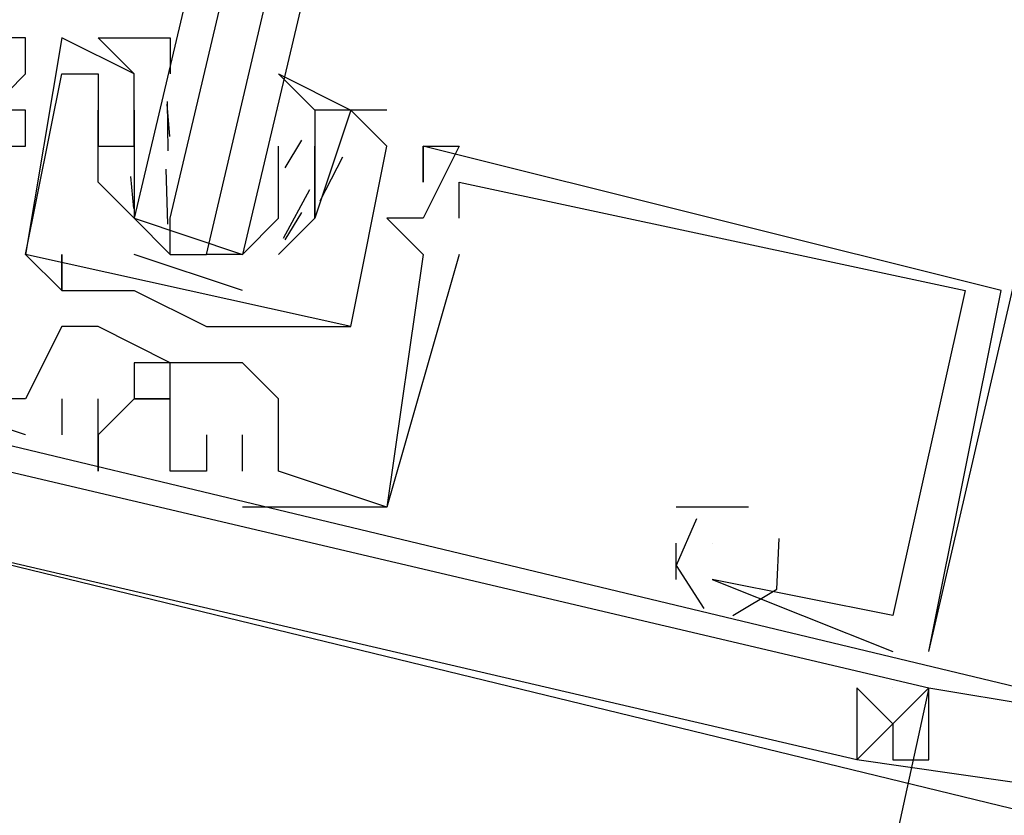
# Model space of a CAD drawing. Header units: feet. Extents: x -79 to 198, y -22 to 181.
# Tile 460 of 656: x 113.998 to 114.361, y 60.811 to 61.104. Entities that reach past the tile are written whole.
import ezdxf

# ---------------------------------------------------------------- set-up
doc = ezdxf.new("R2010")
doc.units = ezdxf.units.FT
doc.layers.add('A-LINEA', color=7, linetype='CONTINUOUS')

msp = doc.modelspace()

# ---------------------------------------------------------------- linework, layer by layer
at = {"layer": 'A-LINEA'}
for p, q in [((114, 61.0978), (114, 61.0978)), ((114, 61.0978), (114, 61.0978)), ((114, 61.0978), (114, 61.0978)), ((114, 61.0978), (114, 61.0978)), ((114, 61.0978), (114, 61.0978)), ((114, 61.0978), (114, 61.0978)), ((114.04, 61.0844), (114.0133, 61.0978)), ((114.0133, 61.0978), (114.0133, 61.0978)), ((114.04, 61.0844), (114.0133, 61.0978)), ((114.0133, 61.0978), (114.0133, 61.0978)), ((114.04, 61.0844), (114.0133, 61.0978)), ((114.0133, 61.0978), (114.0133, 61.0978)), ((114.04, 61.0844), (114.0133, 61.0978)), ((114.0133, 61.0978), (114.0133, 61.0978)), ((114, 61.0844), (114, 61.0844)), ((114, 61.0844), (114, 61.0844)), ((114, 61.0844), (114, 61.0844)), ((114, 61.0844), (114, 61.0844)), ((114, 61.0844), (114, 61.0844)), ((114, 61.0844), (114, 61.0844)), ((114.0133, 61.0844), (114.0133, 61.0844)), ((114.0133, 61.0844), (114.0133, 61.0844)), ((114.0133, 61.0844), (114.0133, 61.0844)), ((114.0133, 61.0844), (114.0133, 61.0844)), ((114.0133, 61.0844), (114.0133, 61.0844)), ((114.0133, 61.0844), (114.0133, 61.0844)), ((114.0133, 61.0844), (114.0133, 61.0844)), ((114.0133, 61.0844), (114.0133, 61.0844)), ((114.0267, 61.0844), (114.0267, 61.0844)), ((114.0267, 61.0844), (114.0267, 61.0844)), ((114.0267, 61.0844), (114.0267, 61.0844)), ((114.0267, 61.0844), (114.0267, 61.0844)), ((114.04, 61.0844), (114.04, 61.0844)), ((114.04, 61.0844), (114.04, 61.0844)), ((114.04, 61.0844), (114.04, 61.0844)), ((114.04, 61.0844), (114.04, 61.0844)), ((114, 61.0711), (114, 61.0711)), ((114, 61.0711), (114, 61.0711)), ((114, 61.0711), (114, 61.0711)), ((114, 61.0711), (114, 61.0711)), ((114, 61.0711), (114, 61.0711)), ((114, 61.0711), (114, 61.0711)), ((114.0267, 61.0711), (114.0267, 61.0711)), ((114.0267, 61.0711), (114.0267, 61.0711)), ((114.0267, 61.0711), (114.0267, 61.0711)), ((114.0267, 61.0711), (114.0267, 61.0711)), ((114.04, 61.0711), (114.04, 61.0711)), ((114.04, 61.0711), (114.04, 61.0578)), ((114.04, 61.0711), (114.04, 61.0711)), ((114.04, 61.0711), (114.04, 61.0711)), ((114.04, 61.0711), (114.04, 61.0578)), ((114.04, 61.0711), (114.04, 61.0711)), ((114.0532, 61.0613), (114.0522, 61.0732)), ((114.0532, 61.0613), (114.0522, 61.0732)), ((114.0526, 61.056), (114.0523, 61.0743)), ((114.0526, 61.056), (114.0523, 61.0743)), ((114.0933, 61.0711), (114.0933, 61.0711)), ((114.0933, 61.0711), (114.0933, 61.0711)), ((114.1333, 61.0711), (114.1067, 61.0711)), ((114.1067, 61.0711), (114.1067, 61.0711)), ((114.1333, 61.0711), (114.1067, 61.0711)), ((114.1067, 61.0711), (114.1067, 61.0711)), ((114.1333, 61.0711), (114.1067, 61.0711)), ((114.1067, 61.0711), (114.1067, 61.0711)), ((114.1333, 61.0711), (114.1067, 61.0711)), ((114.1067, 61.0711), (114.1067, 61.0711)), ((114.12, 61.0711), (114.12, 61.0711)), ((114.12, 61.0711), (114.12, 61.0711)), ((114.12, 61.0711), (114.12, 61.0711)), ((114.12, 61.0711), (114.12, 61.0711)), ((114.1333, 61.0711), (114.1333, 61.0711)), ((114.1333, 61.0711), (114.1333, 61.0711)), ((114.1333, 61.0711), (114.1333, 61.0711)), ((114.1333, 61.0711), (114.1333, 61.0711)), ((114.1018, 61.06), (114.0956, 61.0498)), ((114.1018, 61.06), (114.0956, 61.0498)), ((114, 61.0578), (114, 61.0578)), ((114, 61.0578), (114, 61.0578)), ((114, 61.0578), (114, 61.0578)), ((114, 61.0578), (114, 61.0578)), ((114, 61.0578), (114, 61.0578)), ((114, 61.0578), (114, 61.0578)), ((114.0267, 61.0578), (114.0267, 61.0578)), ((114.0267, 61.0578), (114.0267, 61.0578)), ((114.0267, 61.0578), (114.0267, 61.0578)), ((114.0267, 61.0578), (114.0267, 61.0578)), ((114.0267, 61.0578), (114.0267, 61.0578)), ((114.0267, 61.0578), (114.0267, 61.0578)), ((114.0267, 61.0578), (114.0267, 61.0578)), ((114.0267, 61.0578), (114.0267, 61.0578)), ((114.0267, 61.0578), (114.0267, 61.0578)), ((114.0267, 61.0578), (114.0267, 61.0578)), ((114.0267, 61.0578), (114.0267, 61.0578)), ((114.0267, 61.0578), (114.0267, 61.0578)), ((114.04, 61.0578), (114.04, 61.0578)), ((114.04, 61.0578), (114.04, 61.0578)), ((114.04, 61.0578), (114.04, 61.0578)), ((114.04, 61.0578), (114.04, 61.0578)), ((114.04, 61.0578), (114.04, 61.0578)), ((114.04, 61.0578), (114.04, 61.0578)), ((114.0933, 61.0444), (114.0933, 61.0578)), ((114.0933, 61.0578), (114.0933, 61.0578)), ((114.0933, 61.0444), (114.0933, 61.0578)), ((114.0933, 61.0578), (114.0933, 61.0578)), ((114.1067, 61.0578), (114.1067, 61.0578)), ((114.1067, 61.0578), (114.1067, 61.0578)), ((114.1067, 61.0578), (114.1067, 61.0578)), ((114.1067, 61.0578), (114.1067, 61.0578)), ((114.1333, 61.0578), (114.1333, 61.0578)), ((114.1333, 61.0578), (114.1333, 61.0578)), ((114.1333, 61.0578), (114.1333, 61.0578)), ((114.1333, 61.0578), (114.1333, 61.0578)), ((114.1333, 61.0578), (114.1333, 61.0578)), ((114.1333, 61.0578), (114.1333, 61.0578)), ((114.1333, 61.0578), (114.1333, 61.0578)), ((114.1333, 61.0578), (114.1333, 61.0578)), ((114.1467, 61.0578), (114.1467, 61.0578)), ((114.1467, 61.0578), (114.1467, 61.0578)), ((114.1467, 61.0578), (114.1467, 61.0578)), ((114.1467, 61.0578), (114.1467, 61.0578)), ((114.1467, 61.0578), (114.1467, 61.0578)), ((114.1467, 61.0578), (114.1467, 61.0578)), ((114.1467, 61.0578), (114.1467, 61.0578)), ((114.1467, 61.0578), (114.1467, 61.0578)), ((114.1467, 61.0578), (114.1467, 61.0578)), ((114.1467, 61.0578), (114.1467, 61.0578)), ((114.1467, 61.0578), (114.1467, 61.0578)), ((114.1467, 61.0578), (114.1467, 61.0578)), ((114.16, 61.0578), (114.16, 61.0578)), ((114.16, 61.0578), (114.16, 61.0578)), ((114.16, 61.0578), (114.16, 61.0578)), ((114.16, 61.0578), (114.16, 61.0578)), ((114.16, 61.0578), (114.16, 61.0578)), ((114.16, 61.0578), (114.16, 61.0578)), ((114.1169, 61.0537), (114.1085, 61.0374)), ((114.1169, 61.0537), (114.1085, 61.0374)), ((114.0525, 61.0289), (114.0519, 61.0493)), ((114.0525, 61.0289), (114.0519, 61.0493)), ((114.0399, 61.0347), (114.0388, 61.0465)), ((114.0399, 61.0347), (114.0388, 61.0465)), ((114.0267, 61.0444), (114.0267, 61.0444)), ((114.0267, 61.0444), (114.0267, 61.0444)), ((114.0267, 61.0444), (114.0267, 61.0444)), ((114.0267, 61.0444), (114.0267, 61.0444)), ((114.0267, 61.0444), (114.0267, 61.0444)), ((114.0267, 61.0444), (114.0267, 61.0444)), ((114.0267, 61.0444), (114.0267, 61.0444)), ((114.0267, 61.0444), (114.0267, 61.0444)), ((114.04, 61.0444), (114.04, 61.0444)), ((114.04, 61.0444), (114.04, 61.0444)), ((114.1067, 61.0444), (114.1067, 61.0444)), ((114.1067, 61.0444), (114.1067, 61.0444)), ((114.1067, 61.0444), (114.1067, 61.0444)), ((114.1067, 61.0444), (114.1067, 61.0444)), ((114.1067, 61.0444), (114.1067, 61.0444)), ((114.1067, 61.0444), (114.1067, 61.0444)), ((114.1067, 61.0444), (114.1067, 61.0444)), ((114.1067, 61.0444), (114.1067, 61.0444)), ((114.1467, 61.0444), (114.1467, 61.0444)), ((114.1467, 61.0444), (114.1467, 61.0444)), ((114.1467, 61.0444), (114.1467, 61.0444)), ((114.1467, 61.0444), (114.1467, 61.0444)), ((114.1467, 61.0444), (114.1467, 61.0444)), ((114.1467, 61.0444), (114.1467, 61.0444)), ((114.16, 61.0444), (114.16, 61.0444)), ((114.16, 61.0444), (114.16, 61.0444)), ((114.16, 61.0444), (114.16, 61.0444)), ((114.16, 61.0444), (114.16, 61.0444)), ((114.16, 61.0444), (114.16, 61.0444)), ((114.16, 61.0444), (114.16, 61.0444)), ((114.1047, 61.0416), (114.095, 61.0236)), ((114.1047, 61.0416), (114.095, 61.0236)), ((114.0933, 61.0311), (114.0933, 61.0311)), ((114.0933, 61.0311), (114.0933, 61.0311)), ((114.1018, 61.0333), (114.0956, 61.0232)), ((114.1018, 61.0333), (114.0956, 61.0232)), ((114.1067, 61.0311), (114.1067, 61.0311)), ((114.1067, 61.0311), (114.1067, 61.0311)), ((114.1067, 61.0311), (114.1067, 61.0311)), ((114.1067, 61.0311), (114.1067, 61.0311)), ((114.1067, 61.0311), (114.1067, 61.0311)), ((114.1067, 61.0311), (114.1067, 61.0311)), ((114.1067, 61.0311), (114.1067, 61.0311)), ((114.1067, 61.0311), (114.1067, 61.0311)), ((114.1333, 61.0311), (114.1333, 61.0311)), ((114.1333, 61.0311), (114.1333, 61.0311)), ((114.1333, 61.0311), (114.1333, 61.0311)), ((114.1333, 61.0311), (114.1333, 61.0311)), ((114.1333, 61.0311), (114.1333, 61.0311)), ((114.1333, 61.0311), (114.1333, 61.0311)), ((114.1467, 61.0311), (114.1467, 61.0311)), ((114.1467, 61.0311), (114.1467, 61.0311)), ((114.1467, 61.0311), (114.1467, 61.0311)), ((114.1467, 61.0311), (114.1467, 61.0311)), ((114.1467, 61.0311), (114.1467, 61.0311)), ((114.1467, 61.0311), (114.1467, 61.0311)), ((114.16, 61.0311), (114.16, 61.0311)), ((114.16, 61.0311), (114.16, 61.0311)), ((114.16, 61.0311), (114.16, 61.0311)), ((114.16, 61.0311), (114.16, 61.0311)), ((114.16, 61.0311), (114.16, 61.0311)), ((114.16, 61.0311), (114.16, 61.0311)), ((114, 61.0178), (114, 61.0178)), ((114, 61.0178), (114, 61.0178)), ((114, 61.0178), (114, 61.0178)), ((114, 61.0178), (114, 61.0178)), ((114, 61.0178), (114, 61.0178)), ((114, 61.0178), (114, 61.0178)), ((114, 61.0178), (114, 61.0178)), ((114, 61.0178), (114, 61.0178)), ((114.0133, 61.0178), (114.0133, 61.0178)), ((114.0133, 61.0178), (114.0133, 61.0178)), ((114.0133, 61.0178), (114.0133, 61.0178)), ((114.0133, 61.0178), (114.0133, 61.0178)), ((114.08, 61.0044), (114.04, 61.0178)), ((114.08, 61.0044), (114.04, 61.0178)), ((114.0533, 61.0178), (114.0667, 61.0178)), ((114.0533, 61.0178), (114.0667, 61.0178)), ((114.08, 61.0178), (114.08, 61.0178)), ((114.08, 61.0178), (114.08, 61.0178)), ((114.1467, 61.0178), (114.1467, 61.0178)), ((114.1467, 61.0178), (114.1467, 61.0178)), ((114.1467, 61.0178), (114.1467, 61.0178)), ((114.1467, 61.0178), (114.1467, 61.0178)), ((114.1467, 61.0178), (114.1467, 61.0178)), ((114.1467, 61.0178), (114.1467, 61.0178)), ((114.1467, 61.0178), (114.1467, 61.0178)), ((114.1467, 61.0178), (114.1467, 61.0178)), ((114.1467, 61.0178), (114.1467, 61.0178)), ((114.1467, 61.0178), (114.1467, 61.0178)), ((114.1467, 61.0178), (114.1467, 61.0178)), ((114.1467, 61.0178), (114.1467, 61.0178)), ((114.16, 61.0178), (114.16, 61.0178)), ((114.16, 61.0178), (114.16, 61.0178)), ((114.16, 61.0178), (114.16, 61.0178)), ((114.16, 61.0178), (114.16, 61.0178)), ((114.16, 61.0178), (114.16, 61.0178)), ((114.16, 61.0178), (114.16, 61.0178)), ((114.0133, 61.0044), (114.0133, 61.0044)), ((114.0133, 61.0044), (114.0133, 61.0044)), ((114.0133, 61.0044), (114.0133, 61.0044)), ((114.0133, 61.0044), (114.0133, 61.0044)), ((114.0133, 61.0044), (114.0133, 61.0044)), ((114.0133, 61.0044), (114.0133, 61.0044)), ((114.0133, 61.0044), (114.0133, 61.0044)), ((114.0133, 61.0044), (114.0133, 61.0044)), ((114.04, 61.0044), (114.04, 61.0044)), ((114.04, 61.0044), (114.04, 61.0044)), ((114.04, 61.0044), (114.04, 61.0044)), ((114.04, 61.0044), (114.04, 61.0044)), ((114.3467, 61.0044), (114.3467, 61.0044)), ((114.3467, 61.0044), (114.3467, 61.0044)), ((114.3467, 61.0044), (114.3467, 61.0044)), ((114.3467, 61.0044), (114.3467, 61.0044)), ((114.3467, 61.0044), (114.3467, 61.0044)), ((114.3467, 61.0044), (114.3467, 61.0044)), ((114.36, 61.0044), (114.36, 61.0044)), ((114.36, 61.0044), (114.36, 61.0044)), ((114.36, 61.0044), (114.36, 61.0044)), ((114.36, 61.0044), (114.36, 61.0044)), ((114.36, 61.0044), (114.36, 61.0044)), ((114.36, 61.0044), (114.36, 61.0044)), ((114.0133, 60.9911), (114.0133, 60.9911)), ((114.0133, 60.9911), (114.0133, 60.9911)), ((114.0133, 60.9911), (114.0133, 60.9911)), ((114.0133, 60.9911), (114.0133, 60.9911)), ((114.0133, 60.9911), (114.0133, 60.9911)), ((114.0133, 60.9911), (114.0133, 60.9911)), ((114.0267, 60.9911), (114.0267, 60.9911)), ((114.0267, 60.9911), (114.0267, 60.9911)), ((114.0267, 60.9911), (114.0267, 60.9911)), ((114.0267, 60.9911), (114.0267, 60.9911)), ((114.0267, 60.9911), (114.0267, 60.9911)), ((114.0267, 60.9911), (114.0267, 60.9911)), ((114.0667, 60.9911), (114.0667, 60.9911)), ((114.0667, 60.9911), (114.0667, 60.9911)), ((114.0667, 60.9911), (114.0667, 60.9911)), ((114.0667, 60.9911), (114.0667, 60.9911)), ((114.08, 60.9911), (114.08, 60.9911)), ((114.08, 60.9911), (114.08, 60.9911)), ((114.08, 60.9911), (114.08, 60.9911)), ((114.08, 60.9911), (114.08, 60.9911)), ((114.0933, 60.9911), (114.0933, 60.9911)), ((114.0933, 60.9911), (114.0933, 60.9911)), ((114.0933, 60.9911), (114.0933, 60.9911)), ((114.0933, 60.9911), (114.0933, 60.9911)), ((114.12, 60.9911), (114.12, 60.9911)), ((114.12, 60.9911), (114.12, 60.9911)), ((114.12, 60.9911), (114.12, 60.9911)), ((114.12, 60.9911), (114.12, 60.9911)), ((114.0533, 60.9778), (114.0533, 60.9778)), ((114.0533, 60.9778), (114.0533, 60.9778)), ((114.0533, 60.9778), (114.0533, 60.9778)), ((114.0533, 60.9778), (114.0533, 60.9778)), ((114.0533, 60.9778), (114.0533, 60.9778)), ((114.0533, 60.9778), (114.0533, 60.9778)), ((114.08, 60.9778), (114.08, 60.9778)), ((114.08, 60.9778), (114.08, 60.9778)), ((114.08, 60.9778), (114.08, 60.9778)), ((114.08, 60.9778), (114.08, 60.9778)), ((114.08, 60.9778), (114.08, 60.9778)), ((114.08, 60.9778), (114.08, 60.9778)), ((113.88, 60.9644), (114.3333, 60.8578)), ((113.88, 60.9644), (114.3333, 60.8578)), ((113.88, 60.9644), (114.3333, 60.8578)), ((113.88, 60.9644), (114.3333, 60.8578)), ((113.88, 60.9644), (114.3333, 60.8578)), ((113.88, 60.9644), (114.3333, 60.8578)), ((114, 60.9511), (113.96, 60.9644)), ((114, 60.9511), (113.96, 60.9644)), ((114, 60.9511), (113.96, 60.9644)), ((114, 60.9511), (113.96, 60.9644)), ((114, 60.9511), (113.96, 60.9644)), ((114, 60.9511), (113.96, 60.9644)), ((114, 60.9644), (114, 60.9644)), ((114, 60.9644), (114, 60.9644)), ((114, 60.9644), (114, 60.9644)), ((114, 60.9644), (114, 60.9644)), ((114, 60.9644), (114, 60.9644)), ((114, 60.9644), (114, 60.9644)), ((114, 60.9644), (114, 60.9644)), ((114, 60.9644), (114, 60.9644)), ((114, 60.9644), (114, 60.9644)), ((114, 60.9644), (114, 60.9644)), ((114, 60.9644), (114, 60.9644)), ((114, 60.9644), (114, 60.9644)), ((114.0133, 60.9644), (114.0133, 60.9511)), ((114.0133, 60.9644), (114.0133, 60.9644)), ((114.0133, 60.9644), (114.0133, 60.9511)), ((114.0133, 60.9644), (114.0133, 60.9644)), ((114.0133, 60.9644), (114.0133, 60.9511)), ((114.0133, 60.9644), (114.0133, 60.9644)), ((114.0133, 60.9644), (114.0133, 60.9511)), ((114.0133, 60.9644), (114.0133, 60.9644)), ((114.0133, 60.9644), (114.0133, 60.9511)), ((114.0133, 60.9644), (114.0133, 60.9644)), ((114.0133, 60.9644), (114.0133, 60.9511)), ((114.0133, 60.9644), (114.0133, 60.9644)), ((114.0267, 60.9644), (114.0267, 60.9644)), ((114.0267, 60.9644), (114.0267, 60.9644)), ((114.0267, 60.9644), (114.0267, 60.9644)), ((114.0267, 60.9644), (114.0267, 60.9644)), ((114.0267, 60.9644), (114.0267, 60.9644)), ((114.0267, 60.9644), (114.0267, 60.9644)), ((114.04, 60.9644), (114.04, 60.9644)), ((114.04, 60.9644), (114.04, 60.9644)), ((114.04, 60.9644), (114.04, 60.9644)), ((114.04, 60.9644), (114.04, 60.9644)), ((114.04, 60.9644), (114.04, 60.9644)), ((114.04, 60.9644), (114.04, 60.9644)), ((114.0533, 60.9644), (114.0533, 60.9644)), ((114.0533, 60.9644), (114.0533, 60.9644)), ((114.0533, 60.9644), (114.0533, 60.9644)), ((114.0533, 60.9644), (114.0533, 60.9644)), ((114.0533, 60.9644), (114.0533, 60.9644)), ((114.0533, 60.9644), (114.0533, 60.9644)), ((114.0933, 60.9644), (114.0933, 60.9644)), ((114.0933, 60.9644), (114.0933, 60.9644)), ((114.0933, 60.9644), (114.0933, 60.9644)), ((114.0933, 60.9644), (114.0933, 60.9644)), ((114.0933, 60.9644), (114.0933, 60.9644)), ((114.0933, 60.9644), (114.0933, 60.9644)), ((114, 60.9511), (114, 60.9511)), ((114, 60.9511), (114, 60.9511)), ((114, 60.9511), (114, 60.9511)), ((114, 60.9511), (114, 60.9511)), ((114, 60.9511), (114, 60.9511)), ((114, 60.9511), (114, 60.9511)), ((114.0133, 60.9511), (114.0133, 60.9511)), ((114.0133, 60.9511), (114.0133, 60.9511)), ((114.0133, 60.9511), (114.0133, 60.9511)), ((114.0133, 60.9511), (114.0133, 60.9511)), ((114.0133, 60.9511), (114.0133, 60.9511)), ((114.0133, 60.9511), (114.0133, 60.9511)), ((114.0267, 60.9511), (114.0267, 60.9511)), ((114.0267, 60.9511), (114.0267, 60.9511)), ((114.0267, 60.9511), (114.0267, 60.9511)), ((114.0267, 60.9511), (114.0267, 60.9511)), ((114.0267, 60.9511), (114.0267, 60.9511)), ((114.0267, 60.9511), (114.0267, 60.9511)), ((114.0667, 60.9511), (114.0667, 60.9511)), ((114.0667, 60.9511), (114.0667, 60.9511)), ((114.0667, 60.9511), (114.0667, 60.9511)), ((114.0667, 60.9511), (114.0667, 60.9511)), ((114.0667, 60.9511), (114.0667, 60.9511)), ((114.0667, 60.9511), (114.0667, 60.9511)), ((114.08, 60.9511), (114.08, 60.9511)), ((114.08, 60.9511), (114.08, 60.9511)), ((114.08, 60.9511), (114.08, 60.9511)), ((114.08, 60.9511), (114.08, 60.9511)), ((114.08, 60.9511), (114.08, 60.9511)), ((114.08, 60.9511), (114.08, 60.9511)), ((114.0267, 60.9378), (114.0267, 60.9378)), ((114.0267, 60.9378), (114.0267, 60.9378)), ((114.0267, 60.9378), (114.0267, 60.9378)), ((114.0267, 60.9378), (114.0267, 60.9378)), ((114.0267, 60.9378), (114.0267, 60.9378)), ((114.0267, 60.9378), (114.0267, 60.9378)), ((114.0533, 60.9378), (114.0533, 60.9378)), ((114.0533, 60.9378), (114.0533, 60.9378)), ((114.0533, 60.9378), (114.0533, 60.9378)), ((114.0533, 60.9378), (114.0533, 60.9378)), ((114.0533, 60.9378), (114.0533, 60.9378)), ((114.0533, 60.9378), (114.0533, 60.9378)), ((114.0667, 60.9378), (114.0667, 60.9378)), ((114.0667, 60.9378), (114.0667, 60.9378)), ((114.0667, 60.9378), (114.0667, 60.9378)), ((114.0667, 60.9378), (114.0667, 60.9378)), ((114.0667, 60.9378), (114.0667, 60.9378)), ((114.0667, 60.9378), (114.0667, 60.9378)), ((114.08, 60.9378), (114.08, 60.9378)), ((114.08, 60.9378), (114.08, 60.9378)), ((114.08, 60.9378), (114.08, 60.9378)), ((114.08, 60.9378), (114.08, 60.9378)), ((114.08, 60.9378), (114.08, 60.9378)), ((114.08, 60.9378), (114.08, 60.9378)), ((114.0933, 60.9378), (114.0933, 60.9378)), ((114.0933, 60.9378), (114.0933, 60.9378)), ((114.0933, 60.9378), (114.0933, 60.9378)), ((114.0933, 60.9378), (114.0933, 60.9378)), ((114.0933, 60.9378), (114.0933, 60.9378)), ((114.0933, 60.9378), (114.0933, 60.9378)), ((114.0933, 60.9378), (114.0933, 60.9378)), ((114.0933, 60.9378), (114.0933, 60.9378)), ((114.0933, 60.9378), (114.0933, 60.9378)), ((114.0933, 60.9378), (114.0933, 60.9378)), ((114.0933, 60.9378), (114.0933, 60.9378)), ((114.0933, 60.9378), (114.0933, 60.9378)), ((114.08, 60.9244), (114.08, 60.9244)), ((114.08, 60.9244), (114.08, 60.9244)), ((114.08, 60.9244), (114.08, 60.9244)), ((114.08, 60.9244), (114.08, 60.9244)), ((114.08, 60.9244), (114.08, 60.9244)), ((114.08, 60.9244), (114.08, 60.9244)), ((114.1333, 60.9244), (114.1333, 60.9244)), ((114.1333, 60.9244), (114.1333, 60.9244)), ((114.1333, 60.9244), (114.1333, 60.9244)), ((114.1333, 60.9244), (114.1333, 60.9244)), ((114.1333, 60.9244), (114.1333, 60.9244)), ((114.1333, 60.9244), (114.1333, 60.9244)), ((114.1333, 60.9244), (114.1333, 60.9244)), ((114.1333, 60.9244), (114.1333, 60.9244)), ((114.1333, 60.9244), (114.1333, 60.9244)), ((114.1333, 60.9244), (114.1333, 60.9244)), ((114.1333, 60.9244), (114.1333, 60.9244)), ((114.1333, 60.9244), (114.1333, 60.9244)), ((114.2533, 60.9244), (114.24, 60.9244)), ((114.24, 60.9244), (114.24, 60.9244)), ((114.2533, 60.9244), (114.24, 60.9244)), ((114.24, 60.9244), (114.24, 60.9244)), ((114.2533, 60.9244), (114.24, 60.9244)), ((114.24, 60.9244), (114.24, 60.9244)), ((114.2533, 60.9244), (114.24, 60.9244)), ((114.24, 60.9244), (114.24, 60.9244)), ((114.2533, 60.9244), (114.24, 60.9244)), ((114.24, 60.9244), (114.24, 60.9244)), ((114.2533, 60.9244), (114.24, 60.9244)), ((114.24, 60.9244), (114.24, 60.9244)), ((114.2667, 60.9244), (114.2533, 60.9244)), ((114.2533, 60.9244), (114.2533, 60.9244)), ((114.2667, 60.9244), (114.2533, 60.9244)), ((114.2533, 60.9244), (114.2533, 60.9244)), ((114.2667, 60.9244), (114.2533, 60.9244)), ((114.2533, 60.9244), (114.2533, 60.9244)), ((114.2667, 60.9244), (114.2533, 60.9244)), ((114.2533, 60.9244), (114.2533, 60.9244)), ((114.2667, 60.9244), (114.2533, 60.9244)), ((114.2533, 60.9244), (114.2533, 60.9244)), ((114.2667, 60.9244), (114.2533, 60.9244)), ((114.2533, 60.9244), (114.2533, 60.9244)), ((114.2667, 60.9244), (114.2667, 60.9244)), ((114.2667, 60.9244), (114.2667, 60.9244)), ((114.2667, 60.9244), (114.2667, 60.9244)), ((114.2667, 60.9244), (114.2667, 60.9244)), ((114.2667, 60.9244), (114.2667, 60.9244)), ((114.2667, 60.9244), (114.2667, 60.9244)), ((114.24, 60.8978), (114.24, 60.9111)), ((114.24, 60.9111), (114.24, 60.9111)), ((114.24, 60.8978), (114.24, 60.9111)), ((114.24, 60.9111), (114.24, 60.9111)), ((114.24, 60.8978), (114.24, 60.9111)), ((114.24, 60.9111), (114.24, 60.9111)), ((114.24, 60.8978), (114.24, 60.9111)), ((114.24, 60.9111), (114.24, 60.9111)), ((114.24, 60.8978), (114.24, 60.9111)), ((114.24, 60.9111), (114.24, 60.9111)), ((114.24, 60.8978), (114.24, 60.9111)), ((114.24, 60.9111), (114.24, 60.9111)), ((114.2533, 60.9111), (114.2533, 60.9111)), ((114.2533, 60.9111), (114.2533, 60.9111)), ((114.2533, 60.9111), (114.2533, 60.9111)), ((114.2533, 60.9111), (114.2533, 60.9111)), ((114.2533, 60.9111), (114.2533, 60.9111)), ((114.2533, 60.9111), (114.2533, 60.9111)), ((114.24, 60.8978), (114.24, 60.8978)), ((114.24, 60.8978), (114.24, 60.8978)), ((114.24, 60.8978), (114.24, 60.8978)), ((114.24, 60.8978), (114.24, 60.8978)), ((114.24, 60.8978), (114.24, 60.8978)), ((114.24, 60.8978), (114.24, 60.8978)), ((114.2533, 60.8978), (114.32, 60.8711)), ((114.2533, 60.8978), (114.2533, 60.8978)), ((114.2533, 60.8978), (114.2533, 60.8978)), ((114.2533, 60.8978), (114.32, 60.8711)), ((114.2533, 60.8978), (114.2533, 60.8978)), ((114.2533, 60.8978), (114.2533, 60.8978)), ((114.2533, 60.8978), (114.32, 60.8711)), ((114.2533, 60.8978), (114.2533, 60.8978)), ((114.2533, 60.8978), (114.2533, 60.8978)), ((114.2533, 60.8978), (114.32, 60.8711)), ((114.2533, 60.8978), (114.2533, 60.8978)), ((114.2533, 60.8978), (114.2533, 60.8978)), ((114.2533, 60.8978), (114.32, 60.8711)), ((114.2533, 60.8978), (114.2533, 60.8978)), ((114.2533, 60.8978), (114.2533, 60.8978)), ((114.2533, 60.8978), (114.32, 60.8711)), ((114.2533, 60.8978), (114.2533, 60.8978)), ((114.2533, 60.8978), (114.2533, 60.8978)), ((114.32, 60.8844), (114.32, 60.8844)), ((114.32, 60.8844), (114.32, 60.8844)), ((114.32, 60.8844), (114.32, 60.8844)), ((114.32, 60.8844), (114.32, 60.8844)), ((114.32, 60.8844), (114.32, 60.8844)), ((114.32, 60.8844), (114.32, 60.8844)), ((114.32, 60.8844), (114.32, 60.8844)), ((114.32, 60.8844), (114.32, 60.8844)), ((114.32, 60.8844), (114.32, 60.8844)), ((114.32, 60.8844), (114.32, 60.8844)), ((114.32, 60.8844), (114.32, 60.8844)), ((114.32, 60.8844), (114.32, 60.8844)), ((114.32, 60.8711), (114.32, 60.8711)), ((114.32, 60.8711), (114.32, 60.8711)), ((114.32, 60.8711), (114.32, 60.8711)), ((114.32, 60.8711), (114.32, 60.8711)), ((114.32, 60.8711), (114.32, 60.8711)), ((114.32, 60.8711), (114.32, 60.8711)), ((114.3333, 60.8711), (114.3333, 60.8711)), ((114.3333, 60.8711), (114.3333, 60.8711)), ((114.3333, 60.8711), (114.3333, 60.8711)), ((114.3333, 60.8711), (114.3333, 60.8711)), ((114.3333, 60.8711), (114.3333, 60.8711)), ((114.3333, 60.8711), (114.3333, 60.8711)), ((114.3333, 60.8578), (114.2667, 60.5511)), ((114.3333, 60.8578), (114.2667, 60.5511)), ((114.3333, 60.8578), (114.2667, 60.5511)), ((114.3333, 60.8578), (114.2667, 60.5511)), ((114.3333, 60.8578), (114.2667, 60.5511)), ((114.3333, 60.8578), (114.2667, 60.5511)), ((114.3067, 60.8578), (114.3067, 60.8578)), ((114.3067, 60.8578), (114.3067, 60.8578)), ((114.3067, 60.8578), (114.3067, 60.8578)), ((114.3067, 60.8578), (114.3067, 60.8578)), ((114.3067, 60.8578), (114.3067, 60.8578)), ((114.3067, 60.8578), (114.3067, 60.8578)), ((114.32, 60.8578), (114.32, 60.8578)), ((114.32, 60.8578), (114.32, 60.8578)), ((114.32, 60.8578), (114.32, 60.8578)), ((114.32, 60.8578), (114.32, 60.8578)), ((114.32, 60.8578), (114.32, 60.8578)), ((114.32, 60.8578), (114.32, 60.8578)), ((114.3333, 60.8578), (114.3333, 60.8578)), ((114.3333, 60.8578), (114.3333, 60.8578)), ((114.3333, 60.8578), (114.3333, 60.8578)), ((114.3333, 60.8578), (114.3333, 60.8578)), ((114.3333, 60.8578), (114.3333, 60.8578)), ((114.3333, 60.8578), (114.3333, 60.8578)), ((114.3333, 60.8578), (114.3333, 60.8578)), ((114.3333, 60.8578), (114.3333, 60.8578)), ((114.3333, 60.8578), (114.3333, 60.8578)), ((114.3333, 60.8578), (114.3333, 60.8578)), ((114.3333, 60.8578), (114.3333, 60.8578)), ((114.3333, 60.8578), (114.3333, 60.8578)), ((114.32, 60.8444), (114.32, 60.8444)), ((114.32, 60.8444), (114.32, 60.8444)), ((114.32, 60.8444), (114.32, 60.8444)), ((114.32, 60.8444), (114.32, 60.8444)), ((114.32, 60.8444), (114.32, 60.8444)), ((114.32, 60.8444), (114.32, 60.8444)), ((114.32, 60.8444), (114.32, 60.8444)), ((114.32, 60.8444), (114.32, 60.8444)), ((114.32, 60.8444), (114.32, 60.8444)), ((114.32, 60.8444), (114.32, 60.8444)), ((114.32, 60.8444), (114.32, 60.8444)), ((114.32, 60.8444), (114.32, 60.8444)), ((114.3067, 60.8311), (114.3067, 60.8311)), ((114.3067, 60.8311), (114.3067, 60.8311)), ((114.3067, 60.8311), (114.3067, 60.8311)), ((114.3067, 60.8311), (114.3067, 60.8311)), ((114.3067, 60.8311), (114.3067, 60.8311)), ((114.3067, 60.8311), (114.3067, 60.8311)), ((114.3067, 60.8311), (114.3067, 60.8311)), ((114.3067, 60.8311), (114.3067, 60.8311)), ((114.3067, 60.8311), (114.3067, 60.8311)), ((114.3067, 60.8311), (114.3067, 60.8311)), ((114.3067, 60.8311), (114.3067, 60.8311)), ((114.3067, 60.8311), (114.3067, 60.8311)), ((114.32, 60.8311), (114.32, 60.8311)), ((114.32, 60.8311), (114.32, 60.8311)), ((114.32, 60.8311), (114.32, 60.8311)), ((114.32, 60.8311), (114.32, 60.8311)), ((114.32, 60.8311), (114.32, 60.8311)), ((114.32, 60.8311), (114.32, 60.8311)), ((114.3333, 60.8311), (114.3333, 60.8311)), ((114.3333, 60.8311), (114.3333, 60.8311)), ((114.3333, 60.8311), (114.3333, 60.8311)), ((114.3333, 60.8311), (114.3333, 60.8311)), ((114.3333, 60.8311), (114.3333, 60.8311)), ((114.3333, 60.8311), (114.3333, 60.8311))]:
    msp.add_line(p, q, dxfattribs=at)
for points in [[(114.3333, 60.8711), (114.7467, 62.6578), (115.12, 64.2311)], [(114.3333, 60.8711), (114.7467, 62.6578), (115.12, 64.2311)], [(114.44, 62.7244), (114.04, 61.0311), (114.0533, 61.0178), (114.0533, 61.0311), (114.4533, 62.7244)], [(114.44, 62.7244), (114.04, 61.0311), (114.0533, 61.0178), (114.0533, 61.0311), (114.4533, 62.7244)], [(114.48, 62.7111), (114.08, 61.0178), (114.0667, 61.0178), (114.4667, 62.7244)], [(114.48, 62.7111), (114.08, 61.0178), (114.0667, 61.0178), (114.4667, 62.7244)], [(113.9867, 61.0578), (114, 61.0578), (114, 61.0711), (113.9867, 61.0711), (114, 61.0844), (114, 61.0978), (113.9867, 61.0978)], [(113.9867, 61.0578), (114, 61.0578), (114, 61.0711), (113.9867, 61.0711), (114, 61.0844), (114, 61.0978), (113.9867, 61.0978)], [(113.9867, 61.0578), (114, 61.0578), (114, 61.0711), (113.9867, 61.0711), (114, 61.0844), (114, 61.0978), (113.9867, 61.0978)], [(113.9867, 61.0578), (114, 61.0578), (114, 61.0711), (113.9867, 61.0711), (114, 61.0844), (114, 61.0978), (113.9867, 61.0978)], [(113.9867, 61.0578), (114, 61.0578), (114, 61.0711), (113.9867, 61.0711), (114, 61.0844), (114, 61.0978), (113.9867, 61.0978)], [(113.9867, 61.0578), (114, 61.0578), (114, 61.0711), (113.9867, 61.0711), (114, 61.0844), (114, 61.0978), (113.9867, 61.0978)], [(114.0133, 61.0978), (114, 61.0178), (114.0133, 61.0044), (114.0133, 61.0178), (114.0133, 61.0044), (114.04, 61.0044), (114.0667, 60.9911), (114.08, 60.9911), (114.0933, 60.9911), (114.12, 60.9911), (114.1333, 61.0578)], [(114.0133, 61.0978), (114, 61.0178), (114.0133, 61.0044), (114.0133, 61.0178), (114.0133, 61.0044), (114.04, 61.0044), (114.0667, 60.9911), (114.08, 60.9911), (114.0933, 60.9911), (114.12, 60.9911), (114.1333, 61.0578)], [(114.0133, 61.0978), (114, 61.0178), (114.0133, 61.0044), (114.0133, 61.0178), (114.0133, 61.0044), (114.04, 61.0044), (114.0667, 60.9911), (114.08, 60.9911), (114.0933, 60.9911), (114.12, 60.9911), (114.1333, 61.0578)], [(114.0133, 61.0978), (114, 61.0178), (114.0133, 61.0044), (114.0133, 61.0178), (114.0133, 61.0044), (114.04, 61.0044), (114.0667, 60.9911), (114.08, 60.9911), (114.0933, 60.9911), (114.12, 60.9911), (114.1333, 61.0578)], [(114.04, 61.0311), (114.0267, 61.0444), (114.0267, 61.0578), (114.04, 61.0578), (114.04, 61.0711), (114.04, 61.0844), (114.0267, 61.0978), (114.0533, 61.0978), (114.0533, 61.0844)], [(114.04, 61.0311), (114.0267, 61.0444), (114.0267, 61.0578), (114.04, 61.0578), (114.04, 61.0711), (114.04, 61.0844), (114.0267, 61.0978), (114.0533, 61.0978), (114.0533, 61.0844)], [(114.12, 60.9911), (114, 61.0178), (114.0133, 61.0844), (114.0267, 61.0844), (114.0267, 61.0578)], [(114.12, 60.9911), (114, 61.0178), (114.0133, 61.0844), (114.0267, 61.0844), (114.0267, 61.0578)], [(114.12, 60.9911), (114, 61.0178), (114.0133, 61.0844), (114.0267, 61.0844), (114.0267, 61.0578)], [(114.12, 60.9911), (114, 61.0178), (114.0133, 61.0844), (114.0267, 61.0844), (114.0267, 61.0578)], [(114.1067, 61.0711), (114.0933, 61.0844), (114.12, 61.0711), (114.1067, 61.0711), (114.1067, 61.0578), (114.1067, 61.0444), (114.1067, 61.0311), (114.0933, 61.0178)], [(114.1067, 61.0711), (114.0933, 61.0844), (114.12, 61.0711), (114.1067, 61.0711), (114.1067, 61.0578), (114.1067, 61.0444), (114.1067, 61.0311), (114.0933, 61.0178)], [(114.0267, 61.0578), (114.0267, 61.0711), (114.0267, 61.0578), (114.04, 61.0578), (114.04, 61.0711), (114.04, 61.0711)], [(114.0267, 61.0578), (114.0267, 61.0711), (114.0267, 61.0578), (114.04, 61.0578), (114.04, 61.0711), (114.04, 61.0711)], [(114.0267, 61.0578), (114.0267, 61.0711), (114.0267, 61.0578), (114.04, 61.0578), (114.04, 61.0711), (114.04, 61.0711)], [(114.0267, 61.0578), (114.0267, 61.0711), (114.0267, 61.0578), (114.04, 61.0578), (114.04, 61.0711), (114.04, 61.0711)], [(114.12, 60.9911), (114.1333, 61.0578), (114.12, 61.0711), (114.1067, 61.0311), (114.1067, 61.0444), (114.1067, 61.0311), (114.1067, 61.0444), (114.1067, 61.0578), (114.1067, 61.0578)], [(114.12, 60.9911), (114.1333, 61.0578), (114.12, 61.0711), (114.1067, 61.0311), (114.1067, 61.0444), (114.1067, 61.0311), (114.1067, 61.0444), (114.1067, 61.0578), (114.1067, 61.0578)], [(114.12, 60.9911), (114.1333, 61.0578), (114.12, 61.0711), (114.1067, 61.0311), (114.1067, 61.0444), (114.1067, 61.0311), (114.1067, 61.0444), (114.1067, 61.0578), (114.1067, 61.0578)], [(114.12, 60.9911), (114.1333, 61.0578), (114.12, 61.0711), (114.1067, 61.0311), (114.1067, 61.0444), (114.1067, 61.0311), (114.1067, 61.0444), (114.1067, 61.0578), (114.1067, 61.0578)], [(114.3333, 60.8711), (114.36, 61.0044), (114.1467, 61.0578), (114.1467, 61.0444), (114.1467, 61.0578), (114.16, 61.0578), (114.1467, 61.0311), (114.1333, 61.0311), (114.1467, 61.0178), (114.1333, 60.9244), (114.0933, 60.9378), (114.0933, 60.9644), (114.08, 60.9778), (114.0533, 60.9778), (114.0267, 60.9911), (114.0133, 60.9911), (114, 60.9644), (113.9733, 60.9644)], [(114.3333, 60.8711), (114.36, 61.0044), (114.1467, 61.0578), (114.1467, 61.0444), (114.1467, 61.0578), (114.16, 61.0578), (114.1467, 61.0311), (114.1333, 61.0311), (114.1467, 61.0178), (114.1333, 60.9244), (114.0933, 60.9378), (114.0933, 60.9644), (114.08, 60.9778), (114.0533, 60.9778), (114.0267, 60.9911), (114.0133, 60.9911), (114, 60.9644), (113.9733, 60.9644)], [(114.3333, 60.8711), (114.36, 61.0044), (114.1467, 61.0578), (114.1467, 61.0444), (114.1467, 61.0578), (114.16, 61.0578), (114.1467, 61.0311), (114.1333, 61.0311), (114.1467, 61.0178), (114.1333, 60.9244), (114.0933, 60.9378), (114.0933, 60.9644), (114.08, 60.9778), (114.0533, 60.9778), (114.0267, 60.9911), (114.0133, 60.9911), (114, 60.9644), (113.9733, 60.9644)], [(114.3333, 60.8711), (114.36, 61.0044), (114.1467, 61.0578), (114.1467, 61.0444), (114.1467, 61.0578), (114.16, 61.0578), (114.1467, 61.0311), (114.1333, 61.0311), (114.1467, 61.0178), (114.1333, 60.9244), (114.0933, 60.9378), (114.0933, 60.9644), (114.08, 60.9778), (114.0533, 60.9778), (114.0267, 60.9911), (114.0133, 60.9911), (114, 60.9644), (113.9733, 60.9644)], [(114.3333, 60.8711), (114.36, 61.0044), (114.1467, 61.0578), (114.1467, 61.0444), (114.1467, 61.0578), (114.16, 61.0578), (114.1467, 61.0311), (114.1333, 61.0311), (114.1467, 61.0178), (114.1333, 60.9244), (114.0933, 60.9378), (114.0933, 60.9644), (114.08, 60.9778), (114.0533, 60.9778), (114.0267, 60.9911), (114.0133, 60.9911), (114, 60.9644), (113.9733, 60.9644)], [(114.3333, 60.8711), (114.36, 61.0044), (114.1467, 61.0578), (114.1467, 61.0444), (114.1467, 61.0578), (114.16, 61.0578), (114.1467, 61.0311), (114.1333, 61.0311), (114.1467, 61.0178), (114.1333, 60.9244), (114.0933, 60.9378), (114.0933, 60.9644), (114.08, 60.9778), (114.0533, 60.9778), (114.0267, 60.9911), (114.0133, 60.9911), (114, 60.9644), (113.9733, 60.9644)], [(114.04, 61.0578), (114.04, 61.0444), (114.04, 61.0311), (114.08, 61.0178), (114.0933, 61.0311), (114.0933, 61.0444)], [(114.04, 61.0578), (114.04, 61.0444), (114.04, 61.0311), (114.08, 61.0178), (114.0933, 61.0311), (114.0933, 61.0444)], [(114.16, 61.0311), (114.16, 61.0444), (114.3467, 61.0044), (114.32, 60.8844), (114.2533, 60.8978)], [(114.16, 61.0311), (114.16, 61.0444), (114.3467, 61.0044), (114.32, 60.8844), (114.2533, 60.8978)], [(114.16, 61.0311), (114.16, 61.0444), (114.3467, 61.0044), (114.32, 60.8844), (114.2533, 60.8978)], [(114.16, 61.0311), (114.16, 61.0444), (114.3467, 61.0044), (114.32, 60.8844), (114.2533, 60.8978)], [(114.16, 61.0311), (114.16, 61.0444), (114.3467, 61.0044), (114.32, 60.8844), (114.2533, 60.8978)], [(114.16, 61.0311), (114.16, 61.0444), (114.3467, 61.0044), (114.32, 60.8844), (114.2533, 60.8978)], [(114.16, 61.0178), (114.1333, 60.9244), (114.1333, 60.9244), (114.08, 60.9244)], [(114.16, 61.0178), (114.1333, 60.9244), (114.1333, 60.9244), (114.08, 60.9244)], [(114.16, 61.0178), (114.1333, 60.9244), (114.1333, 60.9244), (114.08, 60.9244)], [(114.16, 61.0178), (114.1333, 60.9244), (114.1333, 60.9244), (114.08, 60.9244)], [(114.16, 61.0178), (114.1333, 60.9244), (114.1333, 60.9244), (114.08, 60.9244)], [(114.16, 61.0178), (114.1333, 60.9244), (114.1333, 60.9244), (114.08, 60.9244)], [(114.52, 60.8178), (114.5333, 60.8178), (113.8667, 60.9778)], [(114.52, 60.8178), (114.5333, 60.8178), (113.8667, 60.9778)], [(114.52, 60.8178), (114.5333, 60.8178), (113.8667, 60.9778)], [(114.52, 60.8178), (114.5333, 60.8178), (113.8667, 60.9778)], [(114.52, 60.8178), (114.5333, 60.8178), (113.8667, 60.9778)], [(114.52, 60.8178), (114.5333, 60.8178), (113.8667, 60.9778)], [(114.0533, 60.9644), (114.0533, 60.9778), (114.04, 60.9778), (114.04, 60.9644), (114.0533, 60.9644), (114.04, 60.9644), (114.0533, 60.9644)], [(114.0533, 60.9644), (114.0533, 60.9778), (114.04, 60.9778), (114.04, 60.9644), (114.0533, 60.9644), (114.04, 60.9644), (114.0533, 60.9644)], [(114.0533, 60.9644), (114.0533, 60.9778), (114.04, 60.9778), (114.04, 60.9644), (114.0533, 60.9644), (114.04, 60.9644), (114.0533, 60.9644)], [(114.0533, 60.9644), (114.0533, 60.9778), (114.04, 60.9778), (114.04, 60.9644), (114.0533, 60.9644), (114.04, 60.9644), (114.0533, 60.9644)], [(114.0533, 60.9644), (114.0533, 60.9778), (114.04, 60.9778), (114.04, 60.9644), (114.0533, 60.9644), (114.04, 60.9644), (114.0533, 60.9644)], [(114.0533, 60.9644), (114.0533, 60.9778), (114.04, 60.9778), (114.04, 60.9644), (114.0533, 60.9644), (114.04, 60.9644), (114.0533, 60.9644)], [(114.04, 60.9644), (114.0267, 60.9511), (114.0267, 60.9378), (114.0267, 60.9644), (114.0267, 60.9644)], [(114.04, 60.9644), (114.0267, 60.9511), (114.0267, 60.9378), (114.0267, 60.9644), (114.0267, 60.9644)], [(114.04, 60.9644), (114.0267, 60.9511), (114.0267, 60.9378), (114.0267, 60.9644), (114.0267, 60.9644)], [(114.04, 60.9644), (114.0267, 60.9511), (114.0267, 60.9378), (114.0267, 60.9644), (114.0267, 60.9644)], [(114.04, 60.9644), (114.0267, 60.9511), (114.0267, 60.9378), (114.0267, 60.9644), (114.0267, 60.9644)], [(114.04, 60.9644), (114.0267, 60.9511), (114.0267, 60.9378), (114.0267, 60.9644), (114.0267, 60.9644)], [(114.0667, 60.9511), (114.0667, 60.9378), (114.0533, 60.9378), (114.0533, 60.9644), (114.0533, 60.9644)], [(114.0667, 60.9511), (114.0667, 60.9378), (114.0533, 60.9378), (114.0533, 60.9644), (114.0533, 60.9644)], [(114.0667, 60.9511), (114.0667, 60.9378), (114.0533, 60.9378), (114.0533, 60.9644), (114.0533, 60.9644)], [(114.0667, 60.9511), (114.0667, 60.9378), (114.0533, 60.9378), (114.0533, 60.9644), (114.0533, 60.9644)], [(114.0667, 60.9511), (114.0667, 60.9378), (114.0533, 60.9378), (114.0533, 60.9644), (114.0533, 60.9644)], [(114.0667, 60.9511), (114.0667, 60.9378), (114.0533, 60.9378), (114.0533, 60.9644), (114.0533, 60.9644)], [(114.08, 60.9378), (114.08, 60.9511), (114.08, 60.9511)], [(114.08, 60.9378), (114.08, 60.9511), (114.08, 60.9511)], [(114.08, 60.9378), (114.08, 60.9511), (114.08, 60.9511)], [(114.08, 60.9378), (114.08, 60.9511), (114.08, 60.9511)], [(114.08, 60.9378), (114.08, 60.9511), (114.08, 60.9511)], [(114.08, 60.9378), (114.08, 60.9511), (114.08, 60.9511)], [(113.8667, 60.8444), (113.88, 60.8311), (113.9067, 60.9244), (114.4, 60.8044), (114.3733, 60.7244)], [(113.8667, 60.8444), (113.88, 60.8311), (113.9067, 60.9244), (114.4, 60.8044), (114.3733, 60.7244)], [(113.8667, 60.8444), (113.88, 60.8311), (113.9067, 60.9244), (114.4, 60.8044), (114.3733, 60.7244)], [(113.8667, 60.8444), (113.88, 60.8311), (113.9067, 60.9244), (114.4, 60.8044), (114.3733, 60.7244)], [(113.8667, 60.8444), (113.88, 60.8311), (113.9067, 60.9244), (114.4, 60.8044), (114.3733, 60.7244)], [(113.8667, 60.8444), (113.88, 60.8311), (113.9067, 60.9244), (114.4, 60.8044), (114.3733, 60.7244)], [(114.4, 60.8178), (114.3067, 60.8311), (114.32, 60.8444), (114.3067, 60.8578), (114.3067, 60.8311), (113.9067, 60.9244)], [(114.4, 60.8178), (114.3067, 60.8311), (114.32, 60.8444), (114.3067, 60.8578), (114.3067, 60.8311), (113.9067, 60.9244)], [(114.4, 60.8178), (114.3067, 60.8311), (114.32, 60.8444), (114.3067, 60.8578), (114.3067, 60.8311), (113.9067, 60.9244)], [(114.4, 60.8178), (114.3067, 60.8311), (114.32, 60.8444), (114.3067, 60.8578), (114.3067, 60.8311), (113.9067, 60.9244)], [(114.4, 60.8178), (114.3067, 60.8311), (114.32, 60.8444), (114.3067, 60.8578), (114.3067, 60.8311), (113.9067, 60.9244)], [(114.4, 60.8178), (114.3067, 60.8311), (114.32, 60.8444), (114.3067, 60.8578), (114.3067, 60.8311), (113.9067, 60.9244)], [(114.2476, 60.9201), (114.2401, 60.9029), (114.2502, 60.887)], [(114.2476, 60.9201), (114.2401, 60.9029), (114.2502, 60.887)], [(114.2476, 60.9201), (114.2401, 60.9029), (114.2502, 60.887)], [(114.2476, 60.9201), (114.2401, 60.9029), (114.2502, 60.887)], [(114.2476, 60.9201), (114.2401, 60.9029), (114.2502, 60.887)], [(114.2476, 60.9201), (114.2401, 60.9029), (114.2502, 60.887)], [(114.261, 60.8845), (114.2772, 60.8942), (114.2781, 60.9129)], [(114.261, 60.8845), (114.2772, 60.8942), (114.2781, 60.9129)], [(114.261, 60.8845), (114.2772, 60.8942), (114.2781, 60.9129)], [(114.261, 60.8845), (114.2772, 60.8942), (114.2781, 60.9129)], [(114.261, 60.8845), (114.2772, 60.8942), (114.2781, 60.9129)], [(114.261, 60.8845), (114.2772, 60.8942), (114.2781, 60.9129)], [(114.3333, 60.8578), (114.32, 60.8444), (114.32, 60.8311), (114.3333, 60.8311), (114.3333, 60.8578), (114.4133, 60.8444)], [(114.3333, 60.8578), (114.32, 60.8444), (114.32, 60.8311), (114.3333, 60.8311), (114.3333, 60.8578), (114.4133, 60.8444)], [(114.3333, 60.8578), (114.32, 60.8444), (114.32, 60.8311), (114.3333, 60.8311), (114.3333, 60.8578), (114.4133, 60.8444)], [(114.3333, 60.8578), (114.32, 60.8444), (114.32, 60.8311), (114.3333, 60.8311), (114.3333, 60.8578), (114.4133, 60.8444)], [(114.3333, 60.8578), (114.32, 60.8444), (114.32, 60.8311), (114.3333, 60.8311), (114.3333, 60.8578), (114.4133, 60.8444)], [(114.3333, 60.8578), (114.32, 60.8444), (114.32, 60.8311), (114.3333, 60.8311), (114.3333, 60.8578), (114.4133, 60.8444)]]:
    msp.add_lwpolyline(points, dxfattribs=at)

doc.saveas('drawing.dxf')
